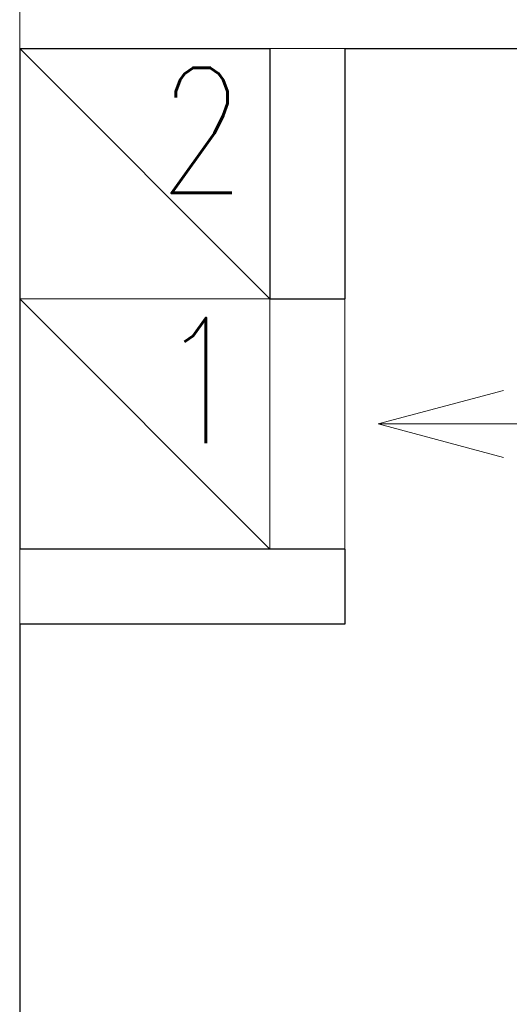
# Model space of a CAD drawing. Header units: millimetres. Extents: x 23192 to 177760, y -399809 to -79279.
# Tile 423 of 656: x 60825 to 60864, y -195503 to -195425. Entities that reach past the tile are written whole.
import ezdxf

# ---------------------------------------------------------------- set-up
doc = ezdxf.new("R2010")
doc.units = ezdxf.units.MM
doc.layers.get('0').update_dxf_attribs({"lineweight": 0})
for name, color, linetype, lineweight in [('!! 0_ Istn-sciany', 3, 'Continuous', 30), ('!! 0_ Istn-widok', 1, 'Continuous', 15), ('!! 0_Istn-went', 5, 'Continuous', 13), ('!! wymiary osi', 250, 'Continuous', 9)]:
    doc.layers.add(name, color=color, linetype=linetype, lineweight=lineweight)
doc.styles.add('ARCHETYP', font='romans.shx', dxfattribs={"height": 15})
doc.styles.add('TXT', font='simplex.shx')
doc.dimstyles.new('DIM50', dxfattribs={"dimscale": 5, "dimtxt": 2.5, "dimasz": 1.5, "dimexe": 0, "dimexo": 0, "dimgap": 0.5, "dimtad": 1, "dimdec": 4, "dimrnd": 0.5, "dimdsep": 46, "dimtxsty": 'TXT', "dimblk1": 'TICK1', "dimblk2": 'TICK1', "dimsah": 1, "dimcen": 0, "dimse1": 1, "dimse2": 1, "dimclrd": 1, "dimclre": 7, "dimclrt": 9, "dimadec": 0, "dimazin": 0, "dimtfac": 1, "dimtdec": 4, "dimtmove": 2, "dimatfit": 3, "dimldrblk": 'TICK1', "dimfxl": 1, "dimtolj": 1, "dimarcsym": 0})

# ---------------------------------------------------------------- blocks, each defined once
blk = doc.blocks.new('TICK1')
at = {"color": 0}
for p, q in [((0, -1.4), (0, 1.4)), ((0, 0), (-1, 0))]:
    blk.add_line(p, q, dxfattribs=at)
at = {"color": 2}
blk.add_line((-1, -1), (1, 1), dxfattribs=at)
blk = doc.blocks.new('*D2743')
at = {"layer": '!! wymiary osi', "color": 1, "lineweight": -2, "transparency": 16777216}
blk.add_line((60901.047, -195422.628), (60901.047, -195581.628), dxfattribs=at)
at = {"layer": 'DEFPOINTS', "color": 0, "transparency": 16777216}
for p in [(60824.567, -195415.128), (60824.567, -195589.128), (60901.047, -195589.128)]:
    blk.add_point(p, dxfattribs=at)
at = {"layer": '!! wymiary osi', "color": 1, "lineweight": -2, "transparency": 16777216, "xscale": 7.5, "yscale": 7.5, "zscale": 7.5}
for p, rotation in [((60901.047, -195415.128), 90), ((60901.047, -195589.128), 270)]:
    blk.add_blockref('TICK1', p, dxfattribs=dict(at, rotation=rotation))
at = {"layer": '!! wymiary osi', "color": 9, "transparency": 16777216, "insert": (60892.297, -195569.266), "char_height": 12.5, "attachment_point": 5, "rotation": 90, "style": 'TXT'}
blk.add_mtext('\\A1;174', dxfattribs=at)

msp = doc.modelspace()

# ---------------------------------------------------------------- linework, layer by layer
at = {"layer": '!! 0_ Istn-sciany'}
for points in [[(60824.56735, -195427.12813), (60844.56735, -195427.12813)], [(60824.56735, -195427.12813), (60824.56735, -195467.12813)], [(60844.56735, -195427.12813), (60844.56735, -195447.12813)], [(60850.56735, -195427.12813), (60964.56735, -195427.12813)], [(60850.56735, -195427.12813), (60850.56735, -195447.12813)], [(60844.56735, -195447.12813), (60850.56735, -195447.12813)], [(60850.56735, -195467.12813), (60824.56735, -195467.12813)], [(60850.56735, -195467.12813), (60850.56735, -195473.12813)], [(60824.56735, -195473.12813), (60824.56735, -195589.12813)], [(60850.56735, -195473.12813), (60824.56735, -195473.12813)]]:
    msp.add_lwpolyline(points, dxfattribs=at)
at = {"layer": '!! 0_ Istn-widok'}
for points in [[(60824.56735, -195415.12813), (60824.56735, -195427.12813)], [(60844.56735, -195427.12813), (60850.56735, -195427.12813)], [(60824.56735, -195467.12813), (60824.56735, -195473.12813)]]:
    msp.add_lwpolyline(points, dxfattribs=at)
at = {"layer": '!! 0_Istn-went'}
for points in [[(60824.56735, -195447.12813), (60844.56735, -195447.12813), (60844.56735, -195427.12813), (60824.56735, -195427.12813)], [(60824.56735, -195467.12813), (60844.56735, -195467.12813), (60844.56735, -195447.12813), (60824.56735, -195447.12813)]]:
    msp.add_lwpolyline(points, close=True, dxfattribs=at)
for points in [[(60824.56735, -195427.12813), (60844.56735, -195447.12813)], [(60824.56735, -195447.12813), (60844.56735, -195467.12813)], [(60850.56735, -195447.12813), (60850.56735, -195467.12813)], [(60853.22762, -195457.12813), (60863.22762, -195454.44864)], [(60893.27415, -195457.12813), (60853.22762, -195457.12813)], [(60853.22762, -195457.12813), (60863.22762, -195459.80762)]]:
    msp.add_lwpolyline(points, dxfattribs=at)

# ---------------------------------------------------------------- texts
at = {"layer": '!! 0_Istn-went', "style": 'ARCHETYP', "width": 0.8}
for s, p in [('2', (60835.68792, -195438.6678)), ('1', (60835.68792, -195458.6678))]:
    msp.add_text(s, height=10, rotation=0, dxfattribs=at).set_placement(p)

# ---------------------------------------------------------------- dimensions: what is measured, and where the dimension line sits
at = {"layer": '!! wymiary osi'}
dim = msp.add_linear_dim(base=(60901.04731, -195589.12813), p1=(60824.56735, -195415.12813), p2=(60824.56735, -195589.12813), angle=90, dimstyle='DIM50', dxfattribs=at)
dim.commit()
dim.dimension.update_dxf_attribs({"geometry": '*D2743', "text_midpoint": (60892.29731, -195569.26629), "dimtype": 160})

doc.saveas('drawing.dxf')
